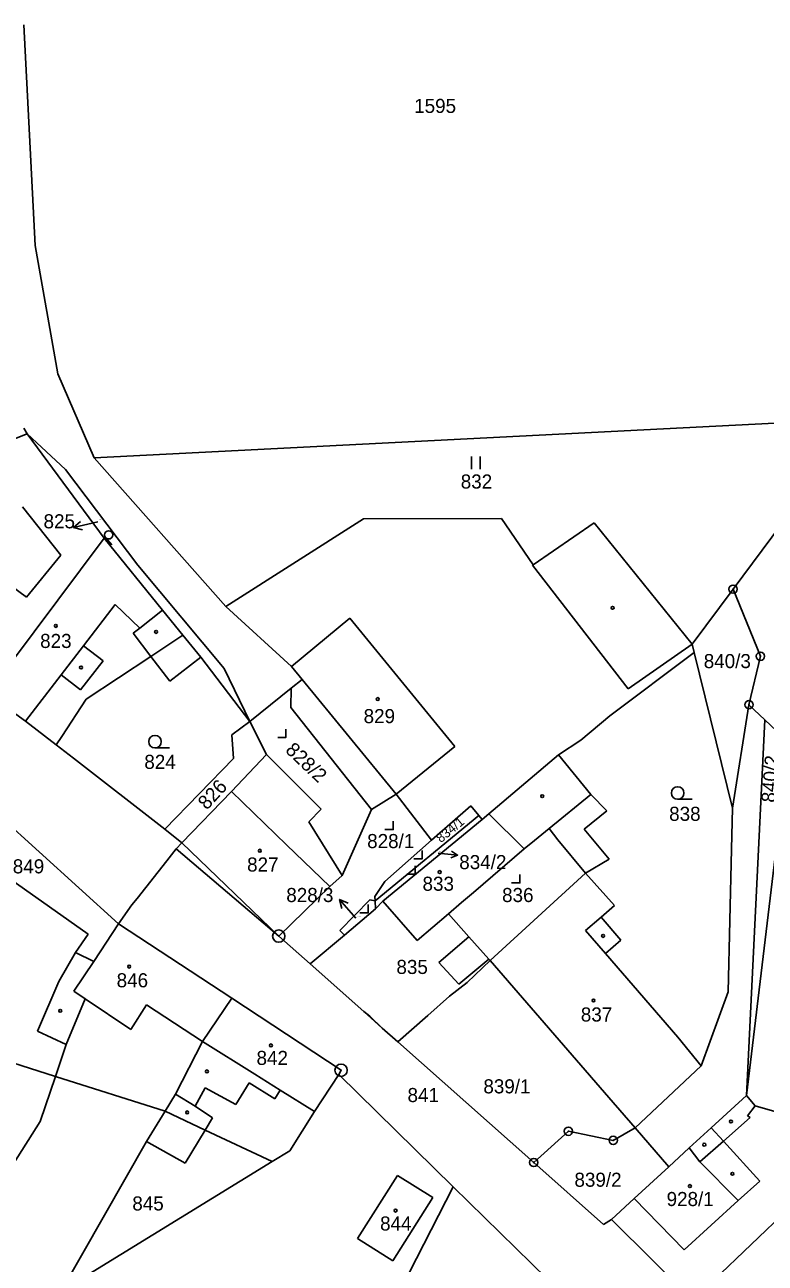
# Model space of a CAD drawing. Extents: x -779596 to -776743, y -1030330 to -1024513.
# Drawn here: x -777727.6 to -777638.3, y -1025450.6 to -1025301.2 of the extents above; entities that cross this region are included whole.
import ezdxf

# ---------------------------------------------------------------- set-up
doc = ezdxf.new("R2010")
doc.units = 0
for name, color, linetype in [('hranice parcel', 7, 'Continuous'), ('hranice vnitřní', 7, 'Continuous'), ('kultura', 7, 'Continuous'), ('Kód', 7, 'Continuous'), ('č_ parcel šipka', 7, 'Continuous'), ('č_pacel stav_', 7, 'Continuous'), ('č_parcel poz_', 7, 'Continuous')]:
    doc.layers.add(name, color=color, linetype=linetype)

msp = doc.modelspace()

# ---------------------------------------------------------------- linework, layer by layer
at = {"layer": 'hranice parcel'}
for points in [[(-777727.74, -1025301.16), (-777726.37, -1025327.81)], [(-777726.37, -1025327.81), (-777723.66, -1025343.27)], [(-777723.66, -1025343.27), (-777719.27, -1025353.43)], [(-777719.27, -1025353.43), (-777626.86, -1025348.73)], [(-777642.17, -1025369.27), (-777626.86, -1025348.73)], [(-777733.07, -1025352.78), (-777727.35, -1025350.53)], [(-777727.76, -1025349.85), (-777727.35, -1025350.53)], [(-777727.35, -1025350.53), (-777718.05, -1025363.1)], [(-777727.35, -1025350.53), (-777722.71, -1025354.83)], [(-777719.27, -1025353.43), (-777703.38, -1025371.37)], [(-777722.71, -1025354.83), (-777714, -1025366.38)], [(-777703.38, -1025371.37), (-777686.78, -1025360.77)], [(-777686.78, -1025360.77), (-777670.13, -1025360.74)], [(-777670.13, -1025360.74), (-777666.29, -1025366.32)], [(-777666.29, -1025366.32), (-777658.92, -1025361.25)], [(-777658.92, -1025361.25), (-777647.11, -1025375.9)], [(-777732.12, -1025381.92), (-777718.05, -1025363.1)], [(-777718.05, -1025363.1), (-777711.01, -1025371.8)], [(-777714, -1025366.38), (-777703.58, -1025378.86)], [(-777647.11, -1025375.9), (-777642.17, -1025369.27)], [(-777642.17, -1025369.27), (-777638.87, -1025377.37)], [(-777703.38, -1025371.37), (-777695.46, -1025378.62)], [(-777711.01, -1025371.8), (-777708.57, -1025374.82)], [(-777712.43, -1025377.38), (-777708.57, -1025374.82)], [(-777708.57, -1025374.82), (-777706.41, -1025377.49)], [(-777647.11, -1025375.9), (-777646.85, -1025376.91)], [(-777720.22, -1025382.56), (-777712.43, -1025377.38)], [(-777657.05, -1025384.55), (-777646.85, -1025376.91)], [(-777646.85, -1025376.91), (-777642.24, -1025395.71)], [(-777640.25, -1025383.21), (-777638.87, -1025377.37)], [(-777706.41, -1025377.49), (-777700.49, -1025385.23)], [(-777703.58, -1025378.86), (-777700.49, -1025385.23)], [(-777695.46, -1025378.62), (-777694.18, -1025380.18)], [(-777695.49, -1025381.23), (-777694.18, -1025380.18)], [(-777732.12, -1025381.92), (-777727.53, -1025385.22)], [(-777700.49, -1025385.23), (-777695.49, -1025381.23)], [(-777695.52, -1025383.55), (-777695.49, -1025381.23)], [(-777723.17, -1025387.04), (-777720.22, -1025382.56)], [(-777642.24, -1025395.71), (-777640.25, -1025383.21)], [(-777695.52, -1025383.55), (-777685.79, -1025395.88)], [(-777660.54, -1025387.5), (-777657.05, -1025384.55)], [(-777727.53, -1025385.22), (-777723.85, -1025388.07)], [(-777702.67, -1025386.84), (-777700.49, -1025385.23)], [(-777700.49, -1025385.23), (-777698.45, -1025389.23)], [(-777640.55, -1025430.36), (-777638.34, -1025385.03)], [(-777638.34, -1025385.03), (-777635.45, -1025387.79)], [(-777723.85, -1025388.07), (-777723.17, -1025387.04)], [(-777702.67, -1025386.84), (-777702.43, -1025389.71)], [(-777663.25, -1025389.28), (-777660.54, -1025387.5)], [(-777640.55, -1025430.36), (-777635.45, -1025387.79)], [(-777723.85, -1025388.07), (-777721.77, -1025389.68)], [(-777702.7, -1025393.7), (-777698.45, -1025389.23)], [(-777698.45, -1025389.23), (-777691.88, -1025395.81)], [(-777663.25, -1025389.28), (-777659.32, -1025394.06)], [(-777721.77, -1025389.68), (-777710.73, -1025398.23)], [(-777710.73, -1025398.23), (-777702.43, -1025389.71)], [(-777708.67, -1025399.88), (-777702.7, -1025393.7)], [(-777685.79, -1025395.88), (-777682.84, -1025394.01)], [(-777682.84, -1025394.01), (-777678.57, -1025399.58)], [(-777664.36, -1025398.16), (-777659.32, -1025394.06)], [(-777730.72, -1025396.61), (-777716.33, -1025409.67)], [(-777693.37, -1025397.36), (-777691.88, -1025395.81)], [(-777689.34, -1025403.81), (-777685.79, -1025395.88)], [(-777685.37, -1025406.89), (-777672.85, -1025396.6)], [(-777678.57, -1025399.58), (-777673.81, -1025395.43)], [(-777673.81, -1025395.43), (-777672.85, -1025396.6)], [(-777672.85, -1025396.6), (-777672.46, -1025397.07)], [(-777672.46, -1025397.07), (-777671.63, -1025396.39)], [(-777671.63, -1025396.39), (-777667.38, -1025400.61)], [(-777642.24, -1025395.71), (-777642.36, -1025400.64)], [(-777710.73, -1025398.23), (-777708.67, -1025399.88)], [(-777693.37, -1025397.36), (-777689.34, -1025403.81)], [(-777684.43, -1025406.92), (-777672.46, -1025397.07)], [(-777666.15, -1025399.62), (-777664.36, -1025398.16)], [(-777664.36, -1025398.16), (-777663.32, -1025399.54)], [(-777684.18, -1025404.57), (-777678.57, -1025399.58)], [(-777667.38, -1025400.61), (-777666.15, -1025399.62)], [(-777663.32, -1025399.54), (-777659.99, -1025403.53)], [(-777710.51, -1025402.05), (-777709.37, -1025400.6)], [(-777709.37, -1025400.6), (-777708.67, -1025399.88)], [(-777709.37, -1025400.6), (-777696.99, -1025411.14)], [(-777673.5, -1025405.87), (-777667.38, -1025400.61)], [(-777642.36, -1025400.64), (-777642.78, -1025417.87)], [(-777732.39, -1025402.18), (-777719.99, -1025410.9)], [(-777714.09, -1025406.59), (-777710.51, -1025402.05)], [(-777690.83, -1025405.16), (-777689.34, -1025403.81)], [(-777671.49, -1025414.07), (-777659.99, -1025403.53)], [(-777659.99, -1025403.53), (-777656.46, -1025407.45)], [(-777696.99, -1025411.14), (-777690.83, -1025405.16)], [(-777685.4, -1025406.38), (-777684.18, -1025404.57)], [(-777714.7, -1025407.37), (-777714.09, -1025406.59)], [(-777689.62, -1025410.46), (-777686.01, -1025406.78)], [(-777686.01, -1025406.78), (-777685.37, -1025406.89)], [(-777685.4, -1025406.38), (-777685.37, -1025406.89)], [(-777685.37, -1025406.89), (-777685.3, -1025407.86)], [(-777685.3, -1025407.86), (-777684.43, -1025406.92)], [(-777684.43, -1025406.92), (-777680.27, -1025411.69)], [(-777676.52, -1025408.47), (-777674.95, -1025407.1)], [(-777674.95, -1025407.1), (-777673.5, -1025405.87)], [(-777716.33, -1025409.67), (-777714.7, -1025407.37)], [(-777689.05, -1025411.01), (-777685.3, -1025407.86)], [(-777680.27, -1025411.69), (-777676.52, -1025408.47)], [(-777676.52, -1025408.47), (-777674.06, -1025411.21)], [(-777658.09, -1025408.87), (-777656.46, -1025407.45)], [(-777719.29, -1025414.19), (-777716.33, -1025409.67)], [(-777716.33, -1025409.67), (-777702.67, -1025418.61)], [(-777658.09, -1025408.87), (-777655.7, -1025411.64)], [(-777721.5, -1025413.11), (-777719.99, -1025410.9)], [(-777696.99, -1025411.14), (-777693.21, -1025414.5)], [(-777693.21, -1025414.5), (-777689.05, -1025411.01)], [(-777689.62, -1025410.46), (-777689.05, -1025411.01)], [(-777674.06, -1025411.21), (-777671.63, -1025413.91)], [(-777657.58, -1025413.23), (-777655.7, -1025411.64)], [(-777721.5, -1025413.11), (-777719.29, -1025414.19)], [(-777657.58, -1025413.23), (-777648.83, -1025423.34)], [(-777721.71, -1025417.79), (-777719.29, -1025414.19)], [(-777693.21, -1025414.5), (-777686.73, -1025420.25)], [(-777674.26, -1025416.75), (-777671.49, -1025414.07)], [(-777671.63, -1025413.91), (-777671.49, -1025414.07)], [(-777671.49, -1025414.07), (-777657.17, -1025430.62)], [(-777721.71, -1025417.79), (-777720.33, -1025418.71)], [(-777676.39, -1025418.4), (-777674.26, -1025416.75)], [(-777722.63, -1025424.22), (-777720.33, -1025418.71)], [(-777706.17, -1025423.86), (-777702.67, -1025418.61)], [(-777702.67, -1025418.61), (-777689.47, -1025427.33)], [(-777679.02, -1025420.72), (-777676.39, -1025418.4)], [(-777646, -1025426.81), (-777642.78, -1025417.87)], [(-777686.73, -1025420.25), (-777684.5, -1025422.23)], [(-777682.62, -1025423.9), (-777679.02, -1025420.72)], [(-777684.5, -1025422.23), (-777682.62, -1025423.9)], [(-777648.83, -1025423.34), (-777646, -1025426.81)], [(-777733.25, -1025425.12), (-777723.93, -1025428.08)], [(-777723.93, -1025428.08), (-777722.63, -1025424.22)], [(-777709.43, -1025430.2), (-777706.17, -1025423.86)], [(-777682.62, -1025423.9), (-777666.22, -1025438.46)], [(-777725.76, -1025433.51), (-777723.93, -1025428.08)], [(-777723.93, -1025428.08), (-777710.71, -1025432.28)], [(-777692.68, -1025432.31), (-777689.72, -1025427.83)], [(-777689.72, -1025427.83), (-777689.47, -1025427.33)], [(-777689.72, -1025427.83), (-777675.93, -1025441.4)], [(-777654, -1025434.29), (-777646, -1025426.81)], [(-777710.71, -1025432.28), (-777709.43, -1025430.2)], [(-777657.17, -1025430.62), (-777654, -1025434.29)], [(-777644.81, -1025434.27), (-777640.55, -1025430.36)], [(-777640.55, -1025430.36), (-777639.5, -1025431.61)], [(-777712.96, -1025435.94), (-777710.71, -1025432.28)], [(-777710.71, -1025432.28), (-777705.87, -1025434.56)], [(-777695.66, -1025437.05), (-777692.68, -1025432.31)], [(-777639.5, -1025431.61), (-777630.8, -1025434.1)], [(-777735.37, -1025448.59), (-777725.76, -1025433.51)], [(-777705.87, -1025434.56), (-777697.79, -1025438.36)], [(-777666.22, -1025438.46), (-777662.04, -1025434.69)], [(-777662.04, -1025434.69), (-777656.63, -1025435.79)], [(-777656.63, -1025435.79), (-777654, -1025434.29)], [(-777654, -1025434.29), (-777649.94, -1025438.98)], [(-777647.45, -1025436.7), (-777644.81, -1025434.27)], [(-777723.23, -1025453.98), (-777712.96, -1025435.94)], [(-777697.79, -1025438.36), (-777695.66, -1025437.05)], [(-777649.94, -1025438.98), (-777647.45, -1025436.7)], [(-777723.23, -1025453.98), (-777697.79, -1025438.36)], [(-777666.22, -1025438.46), (-777657.81, -1025445.93)], [(-777687.48, -1025447.64), (-777682.66, -1025440.01)], [(-777682.66, -1025440.01), (-777678.39, -1025442.7)], [(-777654.09, -1025442.79), (-777649.94, -1025438.98)], [(-777697.17, -1025482.9), (-777675.93, -1025441.4)], [(-777675.93, -1025441.4), (-777664.6, -1025452.49)], [(-777683.21, -1025450.33), (-777678.39, -1025442.7)], [(-777656.83, -1025445.33), (-777654.09, -1025442.79)], [(-777644.53, -1025452.69), (-777635.44, -1025444.02)], [(-777657.81, -1025445.93), (-777656.83, -1025445.33)], [(-777656.83, -1025445.33), (-777646.81, -1025455.27)], [(-777687.48, -1025447.64), (-777683.21, -1025450.33)]]:
    msp.add_lwpolyline(points, dxfattribs=at)
at = {"layer": 'hranice vnitřní'}
for points in [[(-777727.89, -1025359.34), (-777723.3, -1025365.16)], [(-777727.42, -1025370.23), (-777723.3, -1025365.16)], [(-777732.72, -1025366.35), (-777727.42, -1025370.23)], [(-777666.39, -1025366.39), (-777666.29, -1025366.32)], [(-777666.39, -1025366.39), (-777654.84, -1025381.31)], [(-777720.53, -1025376.11), (-777716.71, -1025371.14)], [(-777716.71, -1025371.14), (-777713.76, -1025373.97)], [(-777713.76, -1025373.97), (-777711.01, -1025371.8)], [(-777695.46, -1025378.62), (-777688.42, -1025372.79)], [(-777688.42, -1025372.79), (-777675.73, -1025388.27)], [(-777714.56, -1025374.6), (-777713.76, -1025373.97)], [(-777714.56, -1025374.6), (-777712.43, -1025377.38)], [(-777654.84, -1025381.31), (-777647.11, -1025375.9)], [(-777723.23, -1025379.62), (-777720.53, -1025376.11)], [(-777720.53, -1025376.11), (-777718.18, -1025377.91)], [(-777712.43, -1025377.38), (-777710.13, -1025380.39)], [(-777720.9, -1025381.41), (-777718.18, -1025377.91)], [(-777710.13, -1025380.39), (-777706.41, -1025377.49)], [(-777727.53, -1025385.22), (-777723.23, -1025379.62)], [(-777723.23, -1025379.62), (-777720.9, -1025381.41)], [(-777694.18, -1025380.18), (-777682.84, -1025394.01)], [(-777640.25, -1025383.21), (-777638.34, -1025385.03)], [(-777682.84, -1025394.01), (-777675.73, -1025388.27)], [(-777671.63, -1025396.39), (-777663.25, -1025389.28)], [(-777702.7, -1025393.7), (-777696.05, -1025400.12)], [(-777659.32, -1025394.06), (-777657.42, -1025396.02)], [(-777660.12, -1025398.22), (-777657.42, -1025396.02)], [(-777660.12, -1025398.22), (-777657.13, -1025401.87)], [(-777708.67, -1025399.88), (-777696.99, -1025411.14)], [(-777696.05, -1025400.12), (-777690.83, -1025405.16)], [(-777659.99, -1025403.53), (-777657.13, -1025401.87)], [(-777659.97, -1025410.47), (-777658.09, -1025408.87)], [(-777677.67, -1025414.33), (-777674.06, -1025411.21)], [(-777659.97, -1025410.47), (-777657.58, -1025413.23)], [(-777723.53, -1025416.6), (-777721.5, -1025413.11)], [(-777677.67, -1025414.33), (-777675.26, -1025416.94)], [(-777675.26, -1025416.94), (-777671.63, -1025413.91)], [(-777726.09, -1025422.61), (-777723.53, -1025416.6)], [(-777720.33, -1025418.71), (-777714.85, -1025422.4)], [(-777714.85, -1025422.4), (-777712.96, -1025419.42)], [(-777712.96, -1025419.42), (-777706.17, -1025423.86)], [(-777686.73, -1025420.25), (-777685.99, -1025420.82), (-777684.5, -1025422.23)], [(-777726.09, -1025422.61), (-777722.63, -1025424.22)], [(-777706.17, -1025423.86), (-777699.89, -1025427.8)], [(-777699.89, -1025427.8), (-777696.81, -1025429.72)], [(-777707.08, -1025431.65), (-777705.88, -1025429.47)], [(-777705.88, -1025429.47), (-777702.18, -1025431.48)], [(-777702.18, -1025431.48), (-777700.54, -1025428.84)], [(-777700.54, -1025428.84), (-777697.46, -1025430.77)], [(-777697.46, -1025430.77), (-777696.81, -1025429.72)], [(-777696.81, -1025429.72), (-777692.68, -1025432.31)], [(-777709.43, -1025430.2), (-777707.08, -1025431.65)], [(-777707.08, -1025431.65), (-777704.97, -1025433.07)], [(-777640.44, -1025432.83), (-777639.5, -1025431.61)], [(-777705.87, -1025434.56), (-777704.97, -1025433.07)], [(-777643.34, -1025435.88), (-777640.12, -1025433.05)], [(-777640.44, -1025432.83), (-777640.12, -1025433.05)], [(-777708.27, -1025438.53), (-777705.87, -1025434.56)], [(-777644.81, -1025434.27), (-777643.34, -1025435.88)], [(-777712.96, -1025435.94), (-777708.27, -1025438.53)], [(-777647.45, -1025436.7), (-777646.19, -1025438.39)], [(-777646.19, -1025438.39), (-777643.34, -1025435.88)], [(-777643.34, -1025435.88), (-777638.95, -1025440.7)], [(-777646.19, -1025438.39), (-777641.54, -1025443.05)], [(-777641.54, -1025443.05), (-777638.95, -1025440.7)], [(-777654.09, -1025442.79), (-777648.09, -1025449)], [(-777648.09, -1025449), (-777641.54, -1025443.05)]]:
    msp.add_lwpolyline(points, dxfattribs=at)
at = {"layer": 'kultura'}
for points in [[(-777673.737, -1025354.775), (-777673.737, -1025353.275)], [(-777672.703, -1025354.775), (-777672.703, -1025353.275)], [(-777717.9, -1025363.04), (-777717.143, -1025363.935)], [(-777697.12, -1025387.16), (-777696.12, -1025387.16), (-777696.12, -1025386.16)], [(-777711.92, -1025388.42), (-777710.17, -1025388.42)], [(-777648.85, -1025394.62), (-777647.1, -1025394.62)], [(-777684.17, -1025398.28), (-777683.17, -1025398.28), (-777683.17, -1025397.28)], [(-777680.7, -1025401.82), (-777679.7, -1025401.82), (-777679.7, -1025400.82)], [(-777681.52, -1025403.65), (-777680.52, -1025403.65), (-777680.52, -1025402.65)], [(-777668.89, -1025404.72), (-777667.89, -1025404.72), (-777667.89, -1025403.72)], [(-777687.2, -1025408.33), (-777686.2, -1025408.33), (-777686.2, -1025407.33)]]:
    msp.add_lwpolyline(points, dxfattribs=at)
for centre, radius in [((-777717.517, -1025362.715), 0.502), ((-777656.7, -1025371.53), 0.175), ((-777723.89, -1025373.71), 0.175), ((-777711.79, -1025374.43), 0.175), ((-777720.85, -1025378.72), 0.175), ((-777685.04, -1025382.53), 0.175), ((-777711.92, -1025387.67), 0.75), ((-777648.85, -1025393.87), 0.75), ((-777665.19, -1025394.25), 0.175), ((-777699.27, -1025400.84), 0.175), ((-777677.57, -1025403.41), 0.175), ((-777657.86, -1025411.12), 0.175), ((-777715.04, -1025414.82), 0.175), ((-777659.01, -1025418.91), 0.175), ((-777723.35, -1025420.16), 0.175), ((-777697.93, -1025424.33), 0.175), ((-777705.66, -1025427.47), 0.175), ((-777708.04, -1025432.42), 0.175), ((-777642.42, -1025433.51), 0.175), ((-777645.64, -1025436.31), 0.175), ((-777642.25, -1025439.83), 0.175), ((-777647.38, -1025441.31), 0.175), ((-777682.89, -1025444.26), 0.175)]:
    msp.add_circle(centre, radius, dxfattribs=at)
at = {"layer": 'Kód'}
for centre, radius in [((-777642.17, -1025369.27), 0.5), ((-777642.17, -1025369.27), 0.032), ((-777638.87, -1025377.37), 0.5), ((-777638.87, -1025377.37), 0.032), ((-777640.25, -1025383.21), 0.5), ((-777640.25, -1025383.21), 0.032), ((-777696.99, -1025411.14), 0.75), ((-777696.99, -1025411.14), 0.032), ((-777689.47, -1025427.33), 0.75), ((-777689.47, -1025427.33), 0.032), ((-777662.04, -1025434.69), 0.5), ((-777662.04, -1025434.69), 0.032), ((-777656.63, -1025435.79), 0.5), ((-777656.63, -1025435.79), 0.032), ((-777666.22, -1025438.46), 0.5), ((-777666.22, -1025438.46), 0.032)]:
    msp.add_circle(centre, radius, dxfattribs=at)
at = {"layer": 'č_ parcel šipka'}
for points in [[(-777720.656, -1025362.096), (-777721.745, -1025361.845), (-777720.891, -1025361.125)], [(-777718.83, -1025361.14), (-777721.745, -1025361.845)], [(-777677.75, -1025401.14), (-777675.42, -1025401.359)], [(-777676.16, -1025400.898), (-777675.42, -1025401.359), (-777676.233, -1025401.674)], [(-777687.68, -1025408.98), (-777689.652, -1025406.72)], [(-777689.371, -1025407.802), (-777689.652, -1025406.72), (-777688.617, -1025407.145)]]:
    msp.add_lwpolyline(points, dxfattribs=at)

# ---------------------------------------------------------------- texts
for s, p in [('825', (-777725.37, -1025361.93)), ('834/2', (-777675.21, -1025403.06)), ('828/3', (-777696.08, -1025407.03)), ('841', (-777681.45, -1025431.17))]:
    msp.add_text(s, height=1.7, dxfattribs=at).set_placement(p)
at = {"layer": 'č_pacel stav_'}
for s, height, p in [('823', 1.7, (-777725.78, -1025376.37)), ('829', 1.7, (-777686.75, -1025385.44)), ('828/1', 1.7, (-777686.32, -1025400.52)), ('834/2', 0.1, (-777677.76, -1025400.96)), ('827', 1.7, (-777700.81, -1025403.35)), ('833', 1.7, (-777679.64, -1025405.67)), ('836', 1.7, (-777670.04, -1025407.03)), ('828/3', 0.1, (-777687.48, -1025408.78)), ('846', 1.7, (-777716.55, -1025417.32)), ('837', 1.7, (-777660.54, -1025421.45)), ('842', 1.7, (-777699.67, -1025426.69)), ('928/1', 1.7, (-777650.19, -1025443.72)), ('844', 1.7, (-777684.76, -1025446.67))]:
    msp.add_text(s, height=height, dxfattribs=at).set_placement(p)
for s, height, rotation, p in [('828/2', 1.7, 316.40252, (-777696.298, -1025388.824)), ('834/1', 1.14, 39.40031, (-777677.433, -1025399.939))]:
    msp.add_text(s, height=height, rotation=rotation, dxfattribs=at).set_placement(p)
at = {"layer": 'č_parcel poz_'}
for s, height, p in [('1595', 1.7, (-777680.65, -1025311.8)), ('832', 1.7, (-777675.03, -1025357.13)), ('825', 0.1, (-777718.63, -1025360.94)), ('840/3', 1.7, (-777645.71, -1025378.8)), ('824', 1.7, (-777713.21, -1025390.96)), ('838', 1.7, (-777649.88, -1025397.23)), ('849', 1.7, (-777729.08, -1025403.57)), ('835', 1.7, (-777682.79, -1025415.71)), ('839/1', 1.7, (-777672.3, -1025430.12)), ('839/2', 1.7, (-777661.31, -1025441.39)), ('845', 1.7, (-777714.66, -1025444.25))]:
    msp.add_text(s, height=height, dxfattribs=at).set_placement(p)
for s, rotation, p in [('840/2', 85.30068, (-777637.082, -1025395.075)), ('826', 47.10038, (-777705.67, -1025395.998))]:
    msp.add_text(s, height=1.7, rotation=rotation, dxfattribs=at).set_placement(p)

doc.saveas('drawing.dxf')
